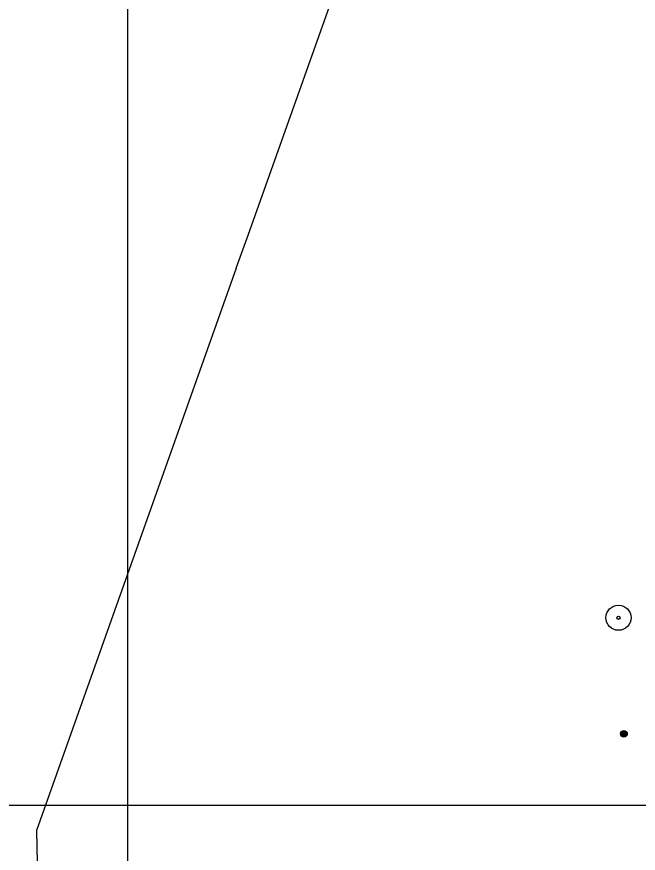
# Model space of a CAD drawing. Extents: x 591954 to 597000, y 198576 to 213500.
# Drawn here: x 593433 to 593806, y 210971 to 211472 of the extents above; entities that cross this region are included whole.
import ezdxf

# ---------------------------------------------------------------- set-up
doc = ezdxf.new("R2010")
doc.units = 0
for name, color, linetype in [('Level 10', 7, 'Continuous'), ('Level 14', 7, 'Continuous'), ('Level 4', 7, 'Continuous'), ('Level 6', 7, 'Continuous')]:
    doc.layers.add(name, color=color, linetype=linetype)

msp = doc.modelspace()

# ---------------------------------------------------------------- linework, layer by layer
at = {"layer": 'Level 10'}
for p, q in [((593500, 211000), (593500, 212500)), ((593500, 210000), (593500, 211500)), ((593000, 211000), (595000, 211000)), ((593000, 211000), (595000, 211000))]:
    msp.add_line(p, q, dxfattribs=at)
at = {"layer": 'Level 14'}
for centre, radius in [((593796.93, 211042.58), 2.02), ((593796.92, 211042.59), 1.52), ((593796.93, 211042.55), 1.01), ((593796.93, 211042.56), 0.502)]:
    msp.add_circle(centre, radius, dxfattribs=at)
at = {"layer": 'Level 4'}
for points in [[(593564.94, 211321.3), (593571.97, 211341.08), (593681.36, 211648.66)], [(593564.94, 211321.29), (593445.25, 210984.77), (593456.88, 210424.19)], [(593564.94, 211321.3), (593564.94, 211321.29)]]:
    msp.add_lwpolyline(points, dxfattribs=at)
at = {"layer": 'Level 6'}
for radius in [7.5, 0.96]:
    msp.add_circle((593793.67, 211112.08), radius, dxfattribs=at)

doc.saveas('drawing.dxf')
